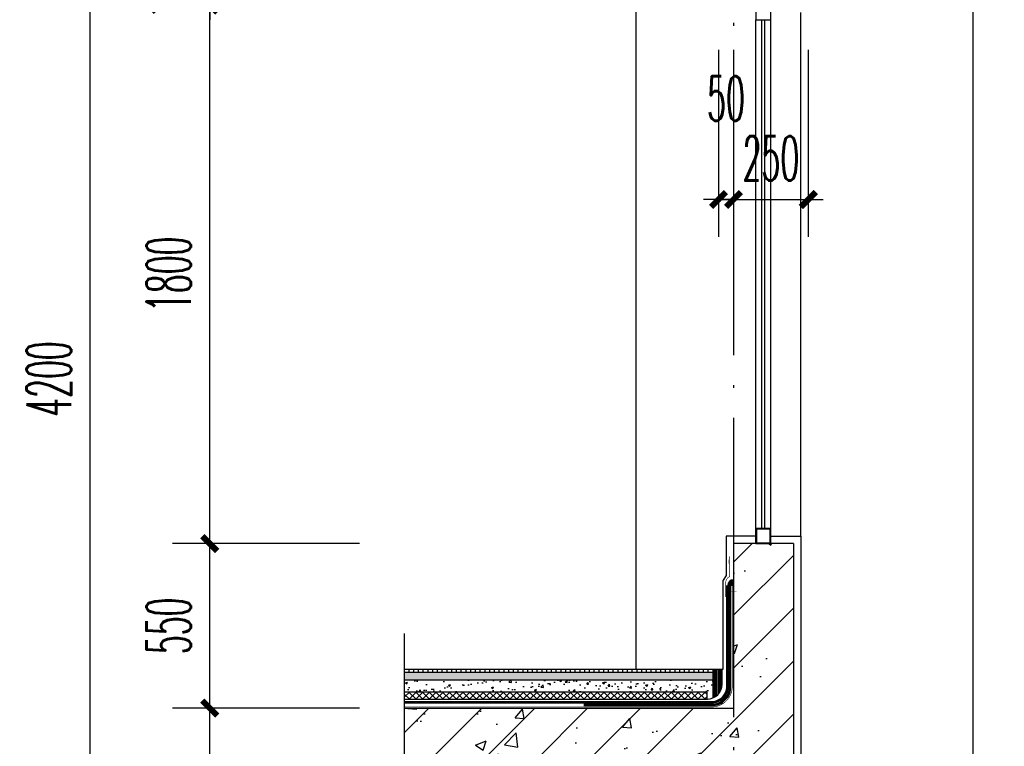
# Model space of a CAD drawing. Extents: x 1779708 to 7299578, y -1121471 to 88434.
# Tile 979 of 1056: x 6997585 to 7000875, y -972801 to -970372. Entities that reach past the tile are written whole.
import ezdxf

# ---------------------------------------------------------------- set-up
doc = ezdxf.new("R2010")
doc.units = 0
doc.header["$LTSCALE"] = 1000
doc.header["$MEASUREMENT"] = 0
doc.linetypes.add('DASH', pattern=[0.35, 0.25, -0.1])
doc.linetypes.add('DOTE', pattern=[2.42, 2, -0.2, 0.02, -0.2])
doc.layers.get('0').update_dxf_attribs({"linetype": 'CONTINUOUS'})
doc.layers.get('Defpoints').update_dxf_attribs({"linetype": 'CONTINUOUS'})
for name, color, linetype in [('AXIS', 3, 'CONTINUOUS'), ('DIM_SYMB', 3, 'CONTINUOUS'), ('DOTE', 1, 'DOTE'), ('PUB_HATCH', 8, 'CONTINUOUS'), ('SURFACE', 6, 'CONTINUOUS'), ('WALL', 255, 'CONTINUOUS'), ('WINDOW', 2, 'CONTINUOUS'), ('填充细线', 8, 'CONTINUOUS'), ('水专业', 6, 'CONTINUOUS'), ('粉刷线', 213, 'CONTINUOUS')]:
    doc.layers.add(name, color=color, linetype=linetype)
doc.styles.add('_TCH_DIM_T3', font='SIMPLEX.shx', dxfattribs={"width": 0.494118, "bigfont": 'GBCBIG.shx'})
doc.dimstyles.new('_TCH_ARCH&&50', dxfattribs={"dimtxt": 148.75, "dimasz": 50, "dimexe": 125, "dimexo": 150, "dimgap": 63.125, "dimtad": 1, "dimdec": 0, "dimzin": 0, "dimdsep": 46, "dimtxsty": '_TCH_DIM_T3', "dimblk": 'ARCHTICK', "dimcen": 0.09, "dimdle": 75, "dimclrt": 7, "dimazin": 2, "dimtfac": 1, "dimtdec": 0, "dimtix": 1, "dimtmove": 2, "dimatfit": 3, "dimfxl": 250, "dimtolj": 1, "dimtzin": 0, "dimarcsym": 0})

# ---------------------------------------------------------------- blocks, each defined once
blk = doc.blocks.new('_ArchTick')
at = {"color": 0, "linetype": 'ByBlock', "const_width": 0.4}
blk.add_lwpolyline([(-0.5, -0.5), (0.5, 0.5)], dxfattribs=at)
blk = doc.blocks.new('*D1557')
at = {"layer": 'AXIS', "color": 0, "lineweight": -2, "transparency": 16777216}
for p, q in [((6997820.5, -973748.2), (6997820.5, -969398.2)), ((6998720.5, -969473.2), (6997695.5, -969473.2)), ((6998720.5, -973673.2), (6997695.5, -973673.2))]:
    blk.add_line(p, q, dxfattribs=at)
at = {"layer": 'Defpoints', "color": 0, "transparency": 16777216}
for p in [(6997820.5, -969473.2), (6998870.5, -969473.2), (6998870.5, -973673.2)]:
    blk.add_point(p, dxfattribs=at)
at = {"layer": 'AXIS', "color": 0, "lineweight": -2, "transparency": 16777216, "xscale": 50, "yscale": 50, "zscale": 50}
for p, rotation in [((6997820.5, -969473.2), 90), ((6997820.5, -973673.2), 270)]:
    blk.add_blockref('_ArchTick', p, dxfattribs=dict(at, rotation=rotation))
at = {"layer": 'AXIS', "color": 7, "transparency": 16777216, "insert": (6997683, -971573.2), "char_height": 148.75, "attachment_point": 5, "rotation": 90, "style": '_TCH_DIM_T3'}
blk.add_mtext('\\A1;4200', dxfattribs=at)
blk = doc.blocks.new('*D1565')
at = {"layer": 'AXIS', "color": 0, "lineweight": -2, "transparency": 16777216}
for p, q in [((6998220.5, -973748.2), (6998220.5, -972598.2)), ((6998720.5, -972673.2), (6998095.5, -972673.2)), ((6998720.5, -973673.2), (6998095.5, -973673.2))]:
    blk.add_line(p, q, dxfattribs=at)
at = {"layer": 'Defpoints', "color": 0, "transparency": 16777216}
for p in [(6998220.5, -972673.2), (6998870.5, -972673.2), (6998870.5, -973673.2)]:
    blk.add_point(p, dxfattribs=at)
at = {"layer": 'AXIS', "color": 0, "lineweight": -2, "transparency": 16777216, "xscale": 50, "yscale": 50, "zscale": 50}
for p, rotation in [((6998220.5, -972673.2), 90), ((6998220.5, -973673.2), 270)]:
    blk.add_blockref('_ArchTick', p, dxfattribs=dict(at, rotation=rotation))
at = {"layer": 'AXIS', "color": 7, "transparency": 16777216, "insert": (6998083, -973173.2), "char_height": 148.75, "attachment_point": 5, "rotation": 90, "style": '_TCH_DIM_T3'}
blk.add_mtext('\\A1;1000', dxfattribs=at)
blk = doc.blocks.new('*D1566')
at = {"layer": 'AXIS', "color": 0, "lineweight": -2, "transparency": 16777216}
for p, q in [((6998220.5, -972748.2), (6998220.5, -972048.2)), ((6998720.5, -972123.2), (6998095.5, -972123.2)), ((6998720.5, -972673.2), (6998095.5, -972673.2))]:
    blk.add_line(p, q, dxfattribs=at)
at = {"layer": 'Defpoints', "color": 0, "transparency": 16777216}
for p in [(6998220.5, -972123.2), (6998870.5, -972123.2), (6998870.5, -972673.2)]:
    blk.add_point(p, dxfattribs=at)
at = {"layer": 'AXIS', "color": 0, "lineweight": -2, "transparency": 16777216, "xscale": 50, "yscale": 50, "zscale": 50}
for p, rotation in [((6998220.5, -972123.2), 90), ((6998220.5, -972673.2), 270)]:
    blk.add_blockref('_ArchTick', p, dxfattribs=dict(at, rotation=rotation))
at = {"layer": 'AXIS', "color": 7, "transparency": 16777216, "insert": (6998083, -972398.2), "char_height": 148.75, "attachment_point": 5, "rotation": 90, "style": '_TCH_DIM_T3'}
blk.add_mtext('\\A1;550', dxfattribs=at)
blk = doc.blocks.new('*D1567')
at = {"layer": 'AXIS', "color": 0, "lineweight": -2, "transparency": 16777216}
for p, q in [((6998220.5, -972198.2), (6998220.5, -970248.2)), ((6998720.5, -970323.2), (6998095.5, -970323.2)), ((6998720.5, -972123.2), (6998095.5, -972123.2))]:
    blk.add_line(p, q, dxfattribs=at)
at = {"layer": 'Defpoints', "color": 0, "transparency": 16777216}
for p in [(6998220.5, -970323.2), (6998870.5, -970323.2), (6998870.5, -972123.2)]:
    blk.add_point(p, dxfattribs=at)
at = {"layer": 'AXIS', "color": 0, "lineweight": -2, "transparency": 16777216, "xscale": 50, "yscale": 50, "zscale": 50}
for p, rotation in [((6998220.5, -970323.2), 90), ((6998220.5, -972123.2), 270)]:
    blk.add_blockref('_ArchTick', p, dxfattribs=dict(at, rotation=rotation))
at = {"layer": 'AXIS', "color": 7, "transparency": 16777216, "insert": (6998083, -971223.2), "char_height": 148.75, "attachment_point": 5, "rotation": 90, "style": '_TCH_DIM_T3'}
blk.add_mtext('\\A1;1800', dxfattribs=at)
blk = doc.blocks.new('*D1568')
at = {"layer": 'AXIS', "color": 0, "lineweight": -2, "transparency": 16777216}
for p, q in [((6998220.5, -970223.2), (6998220.5, -970173.2)), ((6998720.5, -970223.2), (6998095.5, -970223.2)), ((6998220.5, -970323.2), (6998220.5, -970223.2)), ((6998720.5, -970323.2), (6998095.5, -970323.2)), ((6998220.5, -970323.2), (6998220.5, -970373.2))]:
    blk.add_line(p, q, dxfattribs=at)
at = {"layer": 'Defpoints', "color": 0, "transparency": 16777216}
for p in [(6998220.5, -970223.2), (6998870.5, -970223.2), (6998870.5, -970323.2)]:
    blk.add_point(p, dxfattribs=at)
at = {"layer": 'AXIS', "color": 0, "lineweight": -2, "transparency": 16777216, "xscale": 50, "yscale": 50, "zscale": 50}
for p, rotation in [((6998220.5, -970223.2), 270), ((6998220.5, -970323.2), 90)]:
    blk.add_blockref('_ArchTick', p, dxfattribs=dict(at, rotation=rotation))
at = {"layer": 'AXIS', "color": 7, "transparency": 16777216, "insert": (6998083, -970273.2), "char_height": 148.75, "attachment_point": 5, "rotation": 90, "style": '_TCH_DIM_T3'}
blk.add_mtext('\\A1;100', dxfattribs=at)
blk = doc.blocks.new('*D1635')
at = {"layer": 'AXIS', "color": 0, "lineweight": -2, "transparency": 16777216}
for p, q in [((6999920.5, -970473.2), (6999920.5, -971098.2)), ((6999970.5, -970473.2), (6999970.5, -971098.2)), ((6999920.5, -970973.2), (6999870.5, -970973.2)), ((6999920.5, -970973.2), (6999970.5, -970973.2)), ((6999970.5, -970973.2), (7000020.5, -970973.2))]:
    blk.add_line(p, q, dxfattribs=at)
at = {"layer": 'Defpoints', "color": 0, "transparency": 16777216}
for p in [(6999920.5, -970323.2), (6999970.5, -970323.2), (6999970.5, -970973.2)]:
    blk.add_point(p, dxfattribs=at)
at = {"layer": 'AXIS', "color": 0, "lineweight": -2, "transparency": 16777216, "xscale": 50, "yscale": 50, "zscale": 50}
blk.add_blockref('_ArchTick', (6999920.5, -970973.2), dxfattribs=at)
at = {"layer": 'AXIS', "color": 0, "lineweight": -2, "transparency": 16777216, "xscale": 50, "yscale": 50, "zscale": 50, "rotation": 180}
blk.add_blockref('_ArchTick', (6999970.5, -970973.2), dxfattribs=at)
at = {"layer": 'AXIS', "color": 7, "transparency": 16777216, "insert": (6999945.5, -970635.7), "char_height": 148.75, "attachment_point": 5, "style": '_TCH_DIM_T3'}
blk.add_mtext('\\A1;50', dxfattribs=at)
blk = doc.blocks.new('*D1636')
at = {"layer": 'AXIS', "color": 0, "lineweight": -2, "transparency": 16777216}
for p, q in [((6999970.5, -970473.2), (6999970.5, -971098.2)), ((7000220.5, -970473.2), (7000220.5, -971098.2)), ((6999970.5, -970973.2), (6999920.5, -970973.2)), ((6999970.5, -970973.2), (7000220.5, -970973.2)), ((7000220.5, -970973.2), (7000270.5, -970973.2))]:
    blk.add_line(p, q, dxfattribs=at)
at = {"layer": 'Defpoints', "color": 0, "transparency": 16777216}
for p in [(6999970.5, -970323.2), (7000220.5, -970323.2), (7000220.5, -970973.2)]:
    blk.add_point(p, dxfattribs=at)
at = {"layer": 'AXIS', "color": 0, "lineweight": -2, "transparency": 16777216, "xscale": 50, "yscale": 50, "zscale": 50}
blk.add_blockref('_ArchTick', (6999970.5, -970973.2), dxfattribs=at)
at = {"layer": 'AXIS', "color": 0, "lineweight": -2, "transparency": 16777216, "xscale": 50, "yscale": 50, "zscale": 50, "rotation": 180}
blk.add_blockref('_ArchTick', (7000220.5, -970973.2), dxfattribs=at)
at = {"layer": 'AXIS', "color": 7, "transparency": 16777216, "insert": (7000095.5, -970835.7), "char_height": 148.75, "attachment_point": 5, "style": '_TCH_DIM_T3'}
blk.add_mtext('\\A1;250', dxfattribs=at)

msp = doc.modelspace()

# ---------------------------------------------------------------- hatches: boundary and pattern name
at = {"layer": 'PUB_HATCH'}
h = msp.add_hatch(dxfattribs=at)
h.set_pattern_fill('ANSI31', color=256, scale=2, angle=45, style=0)
h.set_pattern_definition([(90, (7270274.153, -990856.8378), (-3.175, 7e-16), [])])
h.paths.add_polyline_path([(6999970.5, -972262.9), (6999951.7, -972262.9, -0.414214), (6999970.5, -972244)])
h = msp.add_hatch(dxfattribs=at)
h.set_pattern_fill('ANSI31', color=256, scale=10, angle=45, style=0)
h.set_pattern_definition([(90, (6268286.978, -913877.952), (-15.875, -7e-12), [])])
h.paths.add_polyline_path([(6998870.5, -972543.2), (6998870.5, -972553.2), (6999902.5, -972553.2), (6999902.5, -972543.2)])
at = {"layer": 'PUB_HATCH', "ltscale": 0.5}
h = msp.add_hatch(dxfattribs=at)
h.set_pattern_fill('AR-SAND', color=256, scale=5)
h.set_pattern_definition([(37.5, (7000950.694, -972618.248), (-0.40001, 12.23533), [0, -9.652, 0, -10.795, 0, -10.31875]), (7.5, (7000950.694, -972618.248), (11.23808, 17.92063), [0, -5.207, 0, -8.6995, 0, -3.33375]), (327.5, (7000942.883, -972618.248), (19.77481, 0.03593), [0, -3.175, 0, -11.43, 0, -14.9225]), (317.5, (7000942.883, -972618.248), (19.08891, 5.57323), [0, -1.5875, 0, -7.493, 0, -8.5725])])
h.paths.add_polyline_path([(6998870.5, -972553.2), (6998870.5, -972578.2), (6999902.5, -972578.2), (6999902.5, -972553.2)])
at = {"layer": 'PUB_HATCH'}
h = msp.add_hatch(dxfattribs=at)
h.set_pattern_fill('ANSI31', color=256, scale=3, angle=45, style=0)
h.set_pattern_definition([(90, (6268136.978, -913877.952), (-4.7625, -2e-12), [])])
h.paths.add_polyline_path([(6999902.5, -972543.2), (6999932.5, -972543.2), (6999932.5, -972593.2, -0.298217), (6999902.5, -972639.1)])
h = msp.add_hatch(dxfattribs=at)
h.set_pattern_fill('混凝土', color=256, scale=10, style=0)
h.set_pattern_definition([(50, (7000900.694, -972643.25), (71.726, -6.2752), [7.5, -82.5]), (355, (7000900.69, -972643.25), (-13.875, 75.2192), [6, -66]), (100.4514, (7000906.67, -972643.77), (57.851, 68.944), [6.374, -70.1142]), (46.184, (7000900.69, -972623.25), (106.724, -16.552), [11.25, -123.75]), (96.6356, (7000909.59, -972624.63), (93.4663, 97.412), [9.561, -105.1713]), (351.184, (7000900.69, -972623.25), (93.466, 97.412), [9, -99]), (21, (7000910.694, -972628.25), (59.6907, -40.2619), [7.5, -82.5]), (326, (7000910.69, -972628.25), (24.3315, 72.515), [6, -66]), (71.4514, (7000915.67, -972631.6), (84.0223, 32.253), [6.374, -70.1142]), (37.5, (7000900.694, -972643.248), (1.216, 33.2894), [0, -65.2, 0, -67, 0, -66.25]), (7.5, (7000900.694, -972643.248), (26.30695, 39.4412), [0, -38.2, 0, -63.7, 0, -25.25]), (327.5, (7000878.394, -972643.248), (53.38224, -2.2555), [0, -25, 0, -78, 0, -103.5]), (317.5, (7000868.394, -972643.248), (58.3186, 10.0105), [0, -32.5, 0, -51.8, 0, -73.5])])
edge = h.paths.add_edge_path()
edge.add_line((6998870.5, -972578.2), (6998870.5, -972618.2))
edge.add_line((6998870.5, -972618.2), (6999882.5, -972618.2))
edge.add_line((6999882.5, -972618.2), (6999882.5, -972643.2))
edge.add_arc((6999882.5, -972593.2), 50, 270, 293.5782)
edge.add_line((6999902.5, -972639.1), (6999902.5, -972578.2))
edge.add_line((6999902.5, -972578.2), (6998870.5, -972578.2))
h = msp.add_hatch(dxfattribs=at)
h.set_pattern_fill('ANSI37', color=256, scale=10, style=0)
h.set_pattern_definition([(45, (6268286.978, -913877.952), (-11.22532015, 11.22532015), []), (135, (6268286.978, -913877.952), (-11.22532015, -11.22532015), [])])
h.paths.add_polyline_path([(6998870.5, -972618.2), (6998870.5, -972643.2), (6999882.5, -972643.2), (6999882.5, -972618.2)])
at = {"layer": '填充细线'}
h = msp.add_hatch(dxfattribs=at)
h.set_pattern_fill('钢筋混凝土', color=114, scale=50)
h.set_pattern_definition([(45, (6998870.47, -974523.25), (-88.3883, 88.3883), []), (50, (6998870.47, -974523.25), (358.63, -31.376), [37.5, -412.5]), (355, (6998870.47, -974523.25), (-69.376, 376.096), [30, -330]), (100.451, (6998900.35, -974525.86), (289.255, 344.72), [31.87, -350.57]), (46.184, (6998870.47, -974423.25), (533.62, -82.76), [56.25, -618.75]), (96.636, (6998914.93, -974430.14), (467.33, 487.06), [47.805, -525.86]), (351.184, (6998870.47, -974423.25), (467.33, 487.06), [45, -495]), (21, (6998920.47, -974448.25), (298.454, -201.31), [37.5, -412.5]), (326, (6998920.47, -974448.25), (121.658, 362.575), [30, -330]), (71.451, (6998945.34, -974465.02), (420.11, 161.265), [31.87, -350.57]), (37.5, (6998870.47, -974523.25), (6.08, 166.447), [0, -326, 0, -335, 0, -331.25]), (7.5, (6998870.47, -974523.25), (131.535, 197.206), [0, -191, 0, -318.5, 0, -126.25]), (327.5, (6998758.97, -974523.25), (266.911, -11.2774), [0, -125, 0, -390, 0, -517.5]), (317.5, (6998708.97, -974523.25), (291.593, 50.052), [0, -162.5, 0, -259, 0, -367.5])])
h.paths.add_polyline_path([(7000170.5, -972123.2), (6999970.5, -972123.2), (6999970.5, -972673.2), (6998870.5, -972673.2), (6998870.5, -972853.2), (6999920.5, -972853.2), (6999920.5, -974423.2), (7000170.5, -974423.2), (7000170.5, -974253.2), (7000770.5, -974253.2), (7000770.5, -974073.2), (7000170.5, -974073.2)])

# ---------------------------------------------------------------- linework, layer by layer
at = {"layer": 'DIM_SYMB'}
for points in [[(7000770.5, -948123.2), (7000770.5, -961542), (7000875.5, -961580.2), (7000665.5, -961617.2), (7000770.5, -961654.5), (7000770.5, -975073.2)], [(6998870.5, -972423.2), (6998870.5, -973692), (6998975.5, -973730.2), (6998765.5, -973767.2), (6998870.5, -973804.5), (6998870.5, -975073.2)]]:
    msp.add_lwpolyline(points, dxfattribs=at)
at = {"layer": 'DOTE', "linetype": 'DOTE', "ltscale": 0.5}
msp.add_line((6999970.5, -949923.2), (6999970.5, -974923.2), dxfattribs=at)
at = {"layer": 'SURFACE'}
for p, q in [((6999945.5, -972229.5), (6999935.5, -972245.1)), ((6999935.5, -972543.2), (6999935.5, -972245.1)), ((6999970.5, -972262.9), (6999951.7, -972262.9)), ((6998870.5, -972543.2), (6999902.5, -972543.2)), ((6998870.5, -972553.2), (6999902.5, -972553.2)), ((6999902.5, -972639.1), (6999902.5, -972543.2)), ((6999902.5, -972543.2), (6999935.5, -972543.2)), ((6999932.5, -972593.2), (6999932.5, -972543.2)), ((6998870.5, -972578.2), (6999902.5, -972578.2)), ((6998870.5, -972618.2), (6999882.5, -972618.2)), ((6999882.5, -972643.2), (6999882.5, -972618.2)), ((6998870.5, -972643.2), (6999882.5, -972643.2))]:
    msp.add_line(p, q, dxfattribs=at)
at = {"layer": 'SURFACE', "const_width": 2}
msp.add_lwpolyline([(6999957.5, -972165.8), (6999957.5, -972233.5, 0.267361), (6999944.2, -972254.9), (6999944.2, -972301.4)], format="xyb", dxfattribs=at)
at = {"layer": 'SURFACE', "const_width": 1}
for points in [[(6999954.5, -972176.6), (6999954.5, -972190.6)], [(6999950.9, -972276.6), (6999950.9, -972290.6)]]:
    msp.add_lwpolyline(points, dxfattribs=at)
at = {"layer": 'SURFACE', "linetype": 'DASH', "ltscale": 0.05, "const_width": 1}
for points in [[(6999954.5, -972183.6), (6999989.5, -972183.6)], [(6999950.9, -972283.6), (6999980.9, -972283.6)]]:
    msp.add_lwpolyline(points, dxfattribs=at)
at = {"layer": 'SURFACE'}
for centre, radius, start, end in [((6999970.5, -972262.9), 18.8, 90, 180), ((6999882.5, -972593.2), 50, 270, 0)]:
    msp.add_arc(centre, radius, start, end, dxfattribs=at)
at = {"layer": 'WALL'}
for p, q in [((7000170.5, -972123.2), (6999970.5, -972123.2)), ((6999970.5, -972123.2), (6999970.5, -972673.2)), ((7000170.5, -972123.2), (7000170.5, -974073.2)), ((6998870.5, -972673.2), (6999970.5, -972673.2))]:
    msp.add_line(p, q, dxfattribs=at)
at = {"layer": 'WINDOW'}
for p, q in [((7000045.5, -972123.2), (7000045.5, -970373.2)), ((7000095.5, -972123.2), (7000095.5, -970373.2))]:
    msp.add_line(p, q, dxfattribs=at)
at = {"layer": 'WINDOW', "color": 4}
for p, q in [((7000065.5, -972073.2), (7000065.5, -970373.2)), ((7000075.5, -972073.2), (7000075.5, -970373.2))]:
    msp.add_line(p, q, dxfattribs=at)
at = {"layer": 'WINDOW'}
for points in [[(7000095.5, -970373.2), (7000095.5, -970323.2), (7000045.5, -970323.2), (7000045.5, -970373.2)], [(7000095.5, -972123.2), (7000095.5, -972073.2), (7000045.5, -972073.2), (7000045.5, -972123.2)], [(7000093.5, -972121.2), (7000093.5, -972075.2), (7000047.5, -972075.2), (7000047.5, -972121.2)]]:
    msp.add_lwpolyline(points, close=True, dxfattribs=at)
at = {"layer": '水专业', "linetype": 'DASH', "ltscale": 0.2}
for points, const_width in [([(6998870.5, -972653.2), (6999898, -972653.2, 0.414214), (6999950.5, -972600.7), (6999950.5, -972262.9)], 5), ([(6999470.5, -972662.2), (6999898, -972662.2, 0.414214), (6999959.5, -972600.7), (6999959.5, -972262.9)], 5), ([(6998870.5, -972669.2), (6999898, -972669.2, 0.414214), (6999966.5, -972600.7), (6999966.5, -972262.9)], 2)]:
    msp.add_lwpolyline(points, format="xyb", dxfattribs=dict(at, const_width=const_width))
at = {"layer": '水专业'}
for points in [[(6998870.5, -972650.7), (6999898, -972650.7, 0.414214), (6999948, -972600.7), (6999948, -972262.9)], [(6998870.5, -972655.7), (6999898, -972655.7, 0.414214), (6999953, -972600.7), (6999953, -972262.9)], [(6999470.5, -972659.7), (6999898, -972659.7, 0.414214), (6999957, -972600.7), (6999957, -972262.9)], [(6999470.5, -972664.7), (6999898, -972664.7, 0.414214), (6999962, -972600.7), (6999962, -972262.9)]]:
    msp.add_lwpolyline(points, format="xyb", dxfattribs=at)
at = {"layer": '粉刷线'}
for p, q in [((6999645.5, -972543.2), (6999645.5, -950848.2)), ((7000195.5, -972098.2), (7000195.5, -970348.2)), ((7000045.5, -972098.2), (6999945.5, -972098.2)), ((6999945.5, -972098.2), (6999945.5, -972229.5))]:
    msp.add_line(p, q, dxfattribs=at)
msp.add_lwpolyline([(7000095.5, -972098.2), (7000195.5, -972098.2), (7000195.5, -973693.2)], dxfattribs=at)

# ---------------------------------------------------------------- dimensions: what is measured, and where the dimension line sits
at = {"layer": 'AXIS'}
for p1, p2, distance, picture, middle in [((6998870.5, -973673.2), (6998870.5, -969473.2), 1050, '*D1557', (6997683, -971573.2)), ((6998870.5, -970323.2), (6998870.5, -970223.2), 650, '*D1568', (6998083, -970273.2)), ((6998870.5, -972123.2), (6998870.5, -970323.2), 650, '*D1567', (6998083, -971223.2)), ((6999970.5, -970323.2), (7000220.5, -970323.2), -650, '*D1636', (7000095.5, -970835.7)), ((6998870.5, -972673.2), (6998870.5, -972123.2), 650, '*D1566', (6998083, -972398.2)), ((6998870.5, -973673.2), (6998870.5, -972673.2), 650, '*D1565', (6998083, -973173.2))]:
    dim = msp.add_aligned_dim(p1=p1, p2=p2, distance=distance, dimstyle='_TCH_ARCH&&50', dxfattribs=at)
    dim.commit()
    dim.dimension.update_dxf_attribs({"geometry": picture, "text_midpoint": middle})
dim = msp.add_linear_dim(base=(6999970.5, -970973.2), p1=(6999920.5, -970323.2), p2=(6999970.5, -970323.2), angle=0, dimstyle='_TCH_ARCH&&50', dxfattribs=at)
dim.commit()
dim.dimension.update_dxf_attribs({"geometry": '*D1635', "text_midpoint": (6999945.5, -970635.7), "dimtype": 161})

doc.saveas('drawing.dxf')
